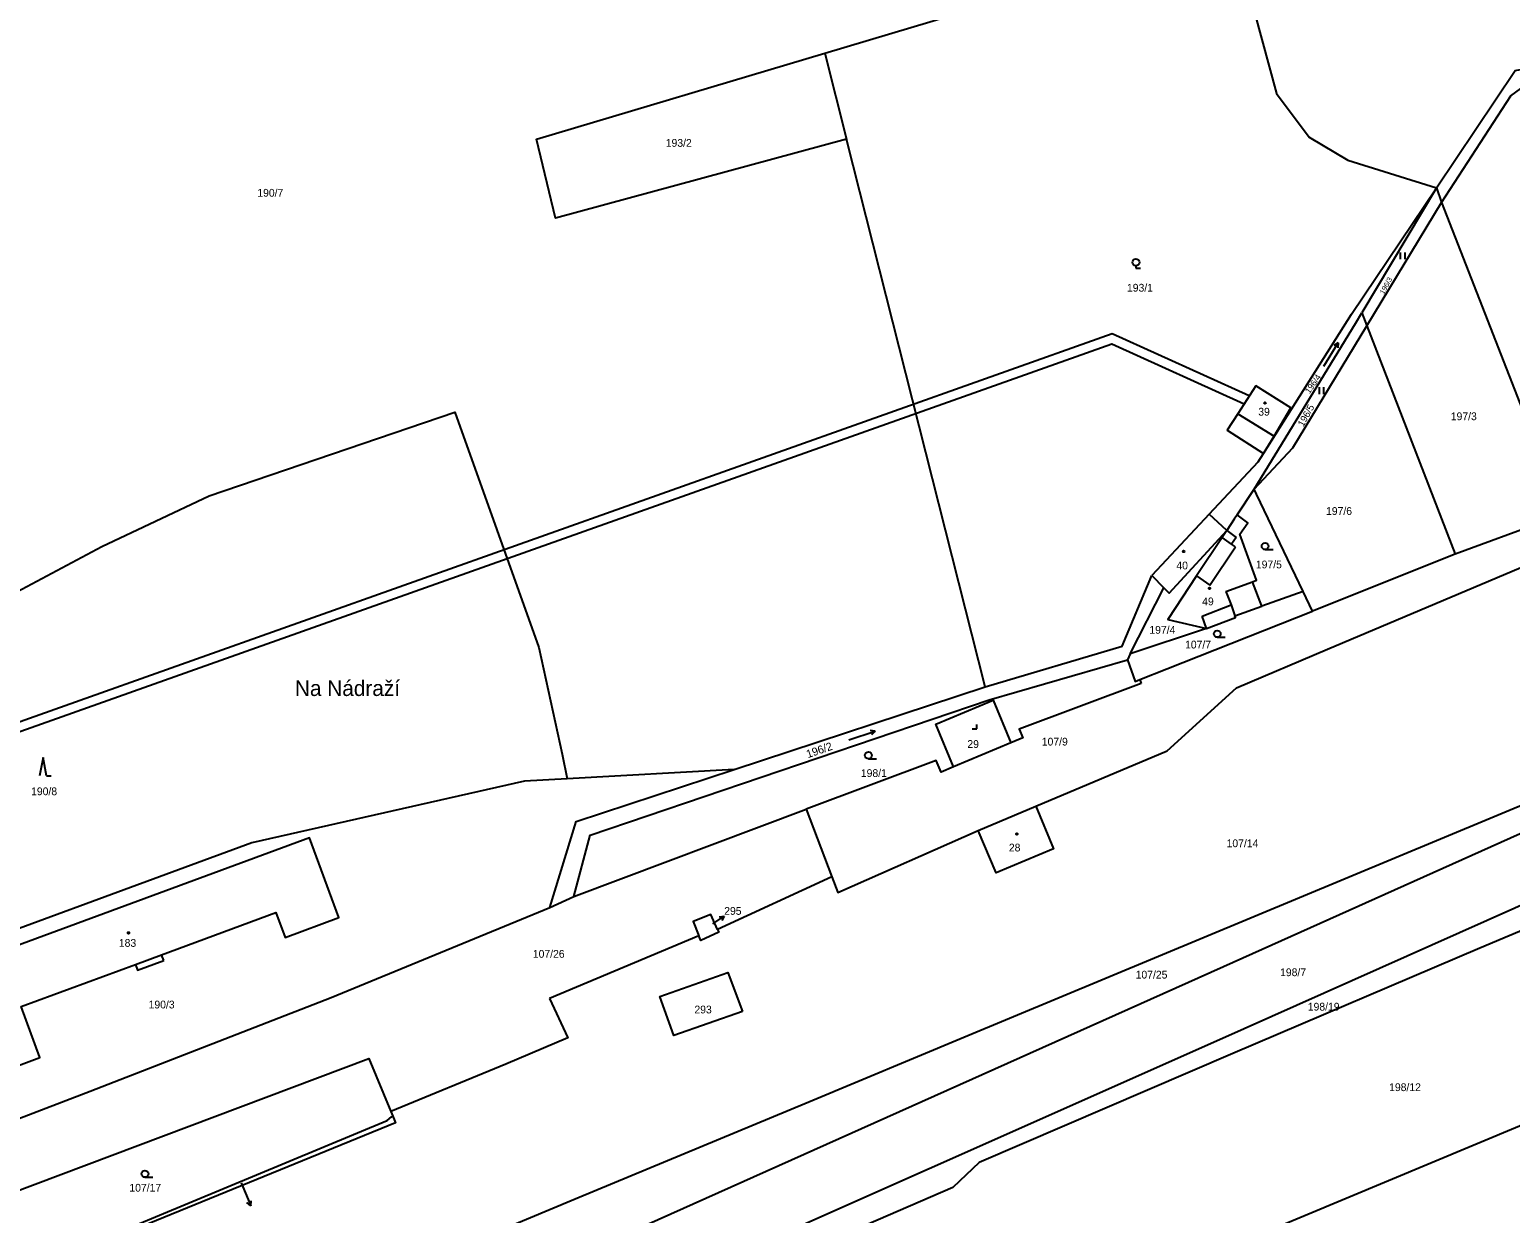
# Model space of a CAD drawing. Extents: x -670359 to -660124, y -978807 to -970072.
# Drawn here: x -662894.1 to -662570, y -971884.3 to -971625.3 of the extents above; entities that cross this region are included whole.
import ezdxf

# ---------------------------------------------------------------- set-up
doc = ezdxf.new("R2010")
doc.units = 0
for name, color, linetype in [('Hranice parcel', 7, 'Continuous'), ('Parcelní čísla', 7, 'Continuous'), ('Pop  PČ popisy', 7, 'Continuous'), ('Vnitřní kresba', 7, 'Continuous'), ('Věcná břemena k části', 7, 'Continuous'), ('Značky budov', 7, 'Continuous'), ('Značky kultur', 7, 'Continuous')]:
    doc.layers.add(name, color=color, linetype=linetype)

# ---------------------------------------------------------------- blocks, each defined once
blk = doc.blocks.new('4.02')
at = {"layer": 'Značky budov'}
blk.add_circle((-0.01, 0), 0.175, dxfattribs=at)
blk = doc.blocks.new('1029_130')
at = {"layer": 'Pop  PČ popisy'}
for p, q in [((0, 0), (1.17, -2.76)), ((1.17, -2.76), (0.32, -2.04)), ((1.17, -2.76), (1.24, -1.64))]:
    blk.add_line(p, q, dxfattribs=at)
blk = doc.blocks.new('3.05')
at = {"layer": 'Značky kultur'}
for p, q in [((0, 0.5), (0, 0)), ((0, 0), (1, 0))]:
    blk.add_line(p, q, dxfattribs=at)
blk.add_circle((0, 1.25), 0.75, dxfattribs=at)
blk = doc.blocks.new('8.02_7')
at = {"layer": 'Značky kultur'}
for p, q in [((-2.83, -0.93), (2.87, 0.92)), ((2.87, 0.92), (1.79, 1.1)), ((2.87, 0.92), (2.1, 0.14))]:
    blk.add_line(p, q, dxfattribs=at)
blk = doc.blocks.new('3.06')
at = {"layer": 'Značky kultur'}
for p, q in [((-0.51, 0), (-0.51, 1.5)), ((0.49, 0), (0.49, 1.5))]:
    blk.add_line(p, q, dxfattribs=at)
blk = doc.blocks.new('8.02_8')
at = {"layer": 'Značky kultur'}
for p, q in [((-1.57, -2.53), (1.61, 2.55)), ((1.61, 2.55), (0.66, 1.99)), ((1.61, 2.55), (1.51, 1.46))]:
    blk.add_line(p, q, dxfattribs=at)
blk = doc.blocks.new('3.04')
at = {"layer": 'Značky kultur'}
blk.add_line((0.01, 0), (1.76, 0), dxfattribs=at)
blk.add_circle((0.01, 0.75), 0.75, dxfattribs=at)
blk = doc.blocks.new('3.19')
at = {"layer": 'Značky kultur'}
for p, q in [((-1, 0), (0, 0)), ((0, 0), (0, 1))]:
    blk.add_line(p, q, dxfattribs=at)
blk = doc.blocks.new('1029_274')
at = {"layer": 'Parcelní čísla'}
for p, q in [((-0.5, 2), (0, 3)), ((0, 0), (0, 3)), ((0, 3), (0.5, 2))]:
    blk.add_line(p, q, dxfattribs=at)
blk = doc.blocks.new('3.08')
at = {"layer": 'Značky kultur'}
for p, q in [((0, 4), (-0.75, 0)), ((0.75, 0), (0, 4)), ((0.75, 0), (1.75, 0))]:
    blk.add_line(p, q, dxfattribs=at)

msp = doc.modelspace()

# ---------------------------------------------------------------- linework, layer by layer
at = {"layer": 'Hranice parcel'}
for p, q in [((-662720.08, -971630.41), (-662715.31, -971649.25)), ((-662684.96, -971769.1), (-662715.31, -971649.25)), ((-662586.22, -971659.91), (-662602.53, -971687.22)), ((-662586.22, -971659.91), (-662585.09, -971663.13)), ((-662601.43, -971690.06), (-662585.09, -971663.13)), ((-662585.09, -971663.13), (-662558.51, -971731.32)), ((-662602.53, -971687.22), (-662601.43, -971690.06)), ((-662601.43, -971690.06), (-662582.1, -971740.07)), ((-662629.83, -971731.43), (-662626.11, -971725.8)), ((-662625.58, -971726.89), (-662626.11, -971725.8)), ((-662615.34, -971748.25), (-662625.58, -971726.89)), ((-662635.93, -971731.31), (-662648.51, -971744.71)), ((-662632.1, -971734.86), (-662635.93, -971731.31)), ((-662558.51, -971731.32), (-662582.1, -971740.07)), ((-662582.1, -971740.07), (-662613.31, -971752.49)), ((-662648.51, -971744.71), (-662645.87, -971747.4)), ((-662653.21, -971761.89), (-662645.87, -971747.4)), ((-662624.42, -971751.41), (-662626.44, -971746.09)), ((-662615.34, -971748.25), (-662624.42, -971751.41)), ((-662613.31, -971752.49), (-662615.34, -971748.25)), ((-662630.31, -971753.56), (-662624.42, -971751.41)), ((-662645.18, -971765.13), (-662613.31, -971752.49)), ((-662636.49, -971756.34), (-662653.21, -971761.89)), ((-662653.21, -971761.89), (-662653.85, -971763.16)), ((-662651.11, -971767.49), (-662645.18, -971765.13)), ((-662651.11, -971767.49), (-662650.83, -971768.31)), ((-662739.89, -971787.15), (-662684.96, -971769.1)), ((-662777.55, -971783.79), (-662776.45, -971789.2)), ((-662679.34, -971781.33), (-662691.89, -971786.58)), ((-662739.89, -971787.15), (-662776.45, -971789.2)), ((-662774.97, -971814.98), (-662724.11, -971795.86)), ((-662724.11, -971795.86), (-662718.53, -971810.63)), ((-662686.46, -971800.48), (-662673.87, -971795.21)), ((-662718.53, -971810.63), (-662743.5, -971822.17)), ((-662780.2, -971817.33), (-662774.97, -971814.98)), ((-662747.6, -971823.54), (-662780.29, -971837.25)), ((-662814.99, -971861.99), (-662814.56, -971863.04))]:
    msp.add_line(p, q, dxfattribs=at)
for points in [[(-662720.08, -971630.41), (-662630.85, -971603.72), (-662621.24, -971639.25), (-662614.03, -971648.78), (-662605.57, -971653.87), (-662586.22, -971659.91)], [(-662586.22, -971659.91), (-662568.95, -971634.24), (-662467.55, -971615.66)], [(-662585.09, -971663.13), (-662569.93, -971639.79), (-662566.64, -971637.36), (-662467.13, -971618.6)], [(-662715.31, -971649.25), (-662778.98, -971666.51), (-662783.14, -971649.28), (-662720.08, -971630.41)], [(-662635.93, -971731.31), (-662625.2, -971719.87), (-662624.02, -971718.01), (-662604.79, -971687.53), (-662586.22, -971659.91)], [(-662673.87, -971795.21), (-662645.12, -971783.07), (-662629.99, -971769.33), (-662610.06, -971760.84), (-662529.25, -971726.73), (-662509.58, -971716.26), (-662486.86, -971702.07), (-662450.95, -971679.73)], [(-662626.11, -971725.8), (-662603.95, -971689.6), (-662602.53, -971687.22)], [(-662626.11, -971725.8), (-662617.63, -971716.76), (-662601.43, -971690.06)], [(-662625.76, -971703.23), (-662629.7, -971709.33), (-662632.02, -971712.92), (-662624.02, -971718.01), (-662621.75, -971714.23), (-662618.05, -971708.05), (-662625.76, -971703.23)], [(-662989.96, -971797.91), (-662878.29, -971738.35), (-662854.74, -971727.31), (-662801.02, -971708.97), (-662782.61, -971760.49), (-662777.55, -971783.79)], [(-662629.83, -971731.43), (-662630.47, -971732.39), (-662632.1, -971734.86)], [(-662626.44, -971746.09), (-662625.58, -971745.75), (-662629.25, -971735.69), (-662627.49, -971733.17), (-662629.83, -971731.43)], [(-662645.87, -971747.4), (-662644.71, -971748.59), (-662632.1, -971734.86)], [(-662632.1, -971734.86), (-662633.11, -971736.39), (-662638.68, -971744.8), (-662645.01, -971754.36), (-662636.49, -971756.34)], [(-662684.96, -971769.1), (-662654.96, -971760.19), (-662648.51, -971744.71)], [(-662860.66, -971926.35), (-662864.32, -971918.44), (-662834.63, -971906.15), (-662828.79, -971903.73), (-662774.7, -971881.13), (-662723.53, -971859.91), (-662689.62, -971845.75), (-662542.71, -971784.61), (-662517.69, -971774.06), (-662501.86, -971766.48), (-662495.77, -971763.1), (-662471.66, -971748.06), (-662469.47, -971746.79), (-662464.39, -971755.24)], [(-662636.49, -971756.34), (-662630.17, -971753.87), (-662630.31, -971753.56)], [(-662482.03, -971760.56), (-662486.81, -971763.03), (-662513.52, -971776.85), (-662632.78, -971830.33), (-662766.98, -971890.36), (-662770.11, -971891.77)], [(-662774.97, -971814.98), (-662771.43, -971801.51), (-662684.09, -971771.91), (-662653.85, -971763.16)], [(-662445.57, -971763.36), (-662447.56, -971764.63), (-662448.73, -971765.16), (-662451.74, -971766.16), (-662459.06, -971772.67), (-662461.99, -971774.91), (-662466.18, -971777.82), (-662470.5, -971780.52), (-662474.95, -971782.99), (-662479.49, -971785.28), (-662483.2, -971786.95), (-662490.99, -971790.25), (-662576.73, -971826.26), (-662630.79, -971849.28), (-662686.25, -971873.16), (-662692.07, -971878.64), (-662711.09, -971886.83), (-662715.79, -971887.07), (-662719.3, -971886.96), (-662739.68, -971895.32), (-662750.27, -971900.21)], [(-662653.85, -971763.16), (-662652.11, -971767.89), (-662651.11, -971767.49)], [(-662650.83, -971768.31), (-662677.49, -971778.33), (-662676.7, -971780.22), (-662679.34, -971781.33)], [(-662691.89, -971786.58), (-662695.79, -971777.24), (-662683.24, -971772.01), (-662679.34, -971781.33)], [(-662760.09, -971902.38), (-662634.34, -971846.51), (-662509.86, -971791.04), (-662501.94, -971782.37)], [(-662780.2, -971817.33), (-662774.47, -971798.51), (-662739.89, -971787.15)], [(-662691.89, -971786.58), (-662694.58, -971787.71), (-662695.65, -971785.16), (-662724.11, -971795.86)], [(-662776.45, -971789.2), (-662785.73, -971789.72), (-662845.44, -971803.22), (-662924.35, -971832.24), (-662910.37, -971868.86)], [(-662673.87, -971795.21), (-662670.01, -971804.53), (-662682.52, -971809.78), (-662686.46, -971800.48)], [(-662864.69, -971828.98), (-662865.17, -971827.69), (-662840.18, -971818.45), (-662838.17, -971823.89), (-662826.36, -971819.53), (-662832.81, -971802.09), (-662912.14, -971831.36), (-662903.6, -971854.52), (-662891.79, -971850.16), (-662895.88, -971839.03), (-662870.9, -971829.8), (-662870.42, -971831.1), (-662864.69, -971828.98)], [(-662718.53, -971810.63), (-662717.21, -971814.1), (-662686.46, -971800.48)], [(-662443.03, -971813.26), (-662558.75, -971861.31), (-662681.84, -971912.67)], [(-662910.37, -971868.86), (-662880.78, -971857.55), (-662828.06, -971837.04), (-662780.2, -971817.33)], [(-662743.5, -971822.17), (-662744.97, -971818.91), (-662748.82, -971820.45), (-662747.6, -971823.54)], [(-662743.5, -971822.17), (-662743.24, -971822.76), (-662747.18, -971824.59), (-662747.6, -971823.54)], [(-662738.08, -971840.08), (-662753.06, -971845.39), (-662756.16, -971836.84), (-662741.26, -971831.58), (-662738.08, -971840.08)], [(-662780.29, -971837.25), (-662776.25, -971845.91), (-662789.84, -971851.6), (-662814.99, -971861.99)], [(-662909.75, -971884.23), (-662819.81, -971850.37), (-662814.99, -971861.99)], [(-662814.56, -971863.04), (-662813.98, -971864.44), (-662879.87, -971891.39)], [(-662879.87, -971891.39), (-662872.99, -971887.75), (-662815.81, -971863.95), (-662814.89, -971863.16), (-662814.56, -971863.04)]]:
    msp.add_lwpolyline(points, dxfattribs=at)
at = {"layer": 'Pop  PČ popisy'}
msp.add_line((-662847.79, -971877.63), (-662846.85, -971879.88), dxfattribs=at)
at = {"layer": 'Vnitřní kresba'}
for p, q in [((-662629.7, -971709.33), (-662621.75, -971714.23)), ((-662632.1, -971734.86), (-662630, -971736.37)), ((-662635.83, -971746.81), (-662630.21, -971738.41)), ((-662631.03, -971737.84), (-662633.11, -971736.39)), ((-662630, -971736.37), (-662631.03, -971737.84)), ((-662630.21, -971738.41), (-662631.03, -971737.84)), ((-662638.68, -971744.8), (-662635.83, -971746.81)), ((-662632.27, -971748.18), (-662626.44, -971746.09)), ((-662632.27, -971748.18), (-662631.12, -971751.16)), ((-662637.51, -971753.6), (-662631.12, -971751.16)), ((-662631.12, -971751.16), (-662630.31, -971753.56)), ((-662636.49, -971756.34), (-662637.51, -971753.6)), ((-662870.9, -971829.8), (-662865.17, -971827.69))]:
    msp.add_line(p, q, dxfattribs=at)
at = {"layer": 'Věcná břemena k části'}
for points in [[(-662627.19, -971705.43), (-662657.17, -971691.84), (-662988.18, -971809.38)], [(-662987.87, -971811.39), (-662657.26, -971694), (-662628.28, -971707.13)]]:
    msp.add_lwpolyline(points, dxfattribs=at)

# ---------------------------------------------------------------- block references
at = {"layer": 'Parcelní čísla', "rotation": -56.333935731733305}
msp.add_blockref('1029_274', (-662744.56, -971820.9), dxfattribs=at)
at = {"layer": 'Pop  PČ popisy'}
msp.add_blockref('1029_130', (-662846.85, -971879.88), dxfattribs=at)
at = {"layer": 'Značky budov'}
for p in [(-662623.72, -971706.95), (-662641.52, -971739.45), (-662635.86, -971747.51), (-662678.02, -971801.27), (-662872.41, -971822.91)]:
    msp.add_blockref('4.02', p, dxfattribs=at)
at = {"layer": 'Značky kultur'}
for name, p in [('3.05', (-662651.97, -971677.45)), ('3.06', (-662593.55, -971675.52)), ('8.02_8', (-662609.31, -971696.35)), ('3.06', (-662611.31, -971705.01)), ('3.04', (-662623.71, -971739.05)), ('3.04', (-662634.2, -971758.24)), ('3.19', (-662686.79, -971778.3)), ('8.02_7', (-662711.93, -971779.71)), ('3.04', (-662710.53, -971784.8)), ('3.08', (-662891.11, -971788.54)), ('3.04', (-662868.82, -971876.39))]:
    msp.add_blockref(name, p, dxfattribs=at)

# ---------------------------------------------------------------- texts
at = {"layer": 'Parcelní čísla'}
for s, p in [('193/2', (-662754.85, -971650.91)), ('190/7', (-662844.23, -971661.83)), ('193/1', (-662653.93, -971682.6)), ('39', (-662625.2, -971709.73)), ('197/3', (-662583.07, -971710.73)), ('197/6', (-662610.37, -971731.46)), ('40', (-662643.12, -971743.38)), ('197/5', (-662625.72, -971743.15)), ('49', (-662637.47, -971751.23)), ('197/4', (-662649.03, -971757.46)), ('107/7', (-662641.22, -971760.68)), ('107/9', (-662672.57, -971781.92)), ('29', (-662688.85, -971782.44)), ('198/1', (-662712.16, -971788.8)), ('190/8', (-662893.73, -971792.79)), ('107/14', (-662632.13, -971804.16)), ('28', (-662679.77, -971805.09)), ('295', (-662742.06, -971818.95)), ('183', (-662874.53, -971825.96)), ('107/26', (-662783.94, -971828.35)), ('107/25', (-662652.03, -971832.9)), ('198/7', (-662620.42, -971832.38)), ('190/3', (-662868.02, -971839.44)), ('293', (-662748.58, -971840.53)), ('198/19', (-662614.36, -971839.91)), ('198/12', (-662596.56, -971857.53)), ('107/17', (-662872.23, -971879.53))]:
    msp.add_text(s, height=1.7, dxfattribs=at).set_placement(p)
for s, height, rotation, p in [('196/3', 1.14, 61, (-662597.72, -971683.3)), ('196/4', 1.366, 55, (-662613.99, -971705.05)), ('196/5', 1.524, 61, (-662615.33, -971712.28)), ('196/2', 1.753, 19, (-662723.75, -971784.69))]:
    msp.add_text(s, height=height, rotation=rotation, dxfattribs=at).set_placement(p)
at = {"layer": 'Pop  PČ popisy'}
msp.add_text('Na Nádraží', height=3.4, dxfattribs=at).set_placement((-662836, -971771.08))

doc.saveas('drawing.dxf')
